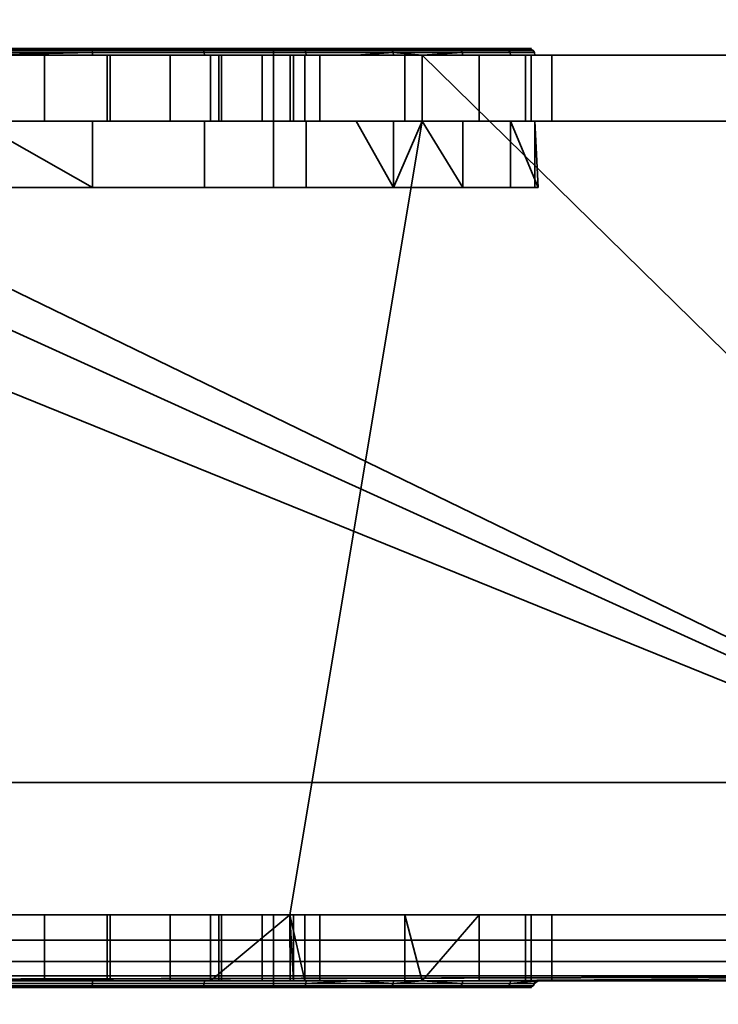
# Model space of a CAD drawing. Header units: millimetres. Extents: x -603 to 3703, y -120 to 193.
# Tile 359 of 656: x 1082 to 1092, y -38 to -23. Entities that reach past the tile are written whole.
import ezdxf

# ---------------------------------------------------------------- set-up
doc = ezdxf.new("R2010")
doc.units = ezdxf.units.MM
doc.layers.add('152', color=7, linetype='Continuous', true_color=0xffffff)

# ---------------------------------------------------------------- blocks, each defined once
blk = doc.blocks.new('UG_SURFACE_002')
at = {"layer": '152', "color": 252, "linetype": 'Continuous', "lineweight": 35}
for points in [[(2177.5, -35, 2213), (2177.5, 174.4, 2213), (822.5, 174.4, 2213), (822.5, -35, 2213)], [(972.5, -35, 2063), (972.5, 174.4, 2063), (2027.5, 174.4, 2063), (2027.5, -35, 2063)], [(2177.5, -35, 2213), (822.5, -35, 2213), (972.5, -35, 2063), (2027.5, -35, 2063)]]:
    blk.add_3dface(points, dxfattribs=at)
blk = doc.blocks.new('UG_SURFACE_085')
at = {"layer": '152', "color": 43, "linetype": 'Continuous', "lineweight": 35}
for points in [[(1016, -49, 2017), (1984, -49, 2017), (1984, 0, 2017), (1016, 0, 2017)], [(1016, -47), (1016, -2), (1984, -2), (1984, -47)]]:
    blk.add_3dface(points, dxfattribs=at)
blk = doc.blocks.new('UG_SURFACE_086')
at = {"layer": '152', "color": 252, "linetype": 'Continuous', "lineweight": 35}
for points in [[(1082.747, -23.9, 1095.784), (1079.254, -23.9, 1095.784), (1076.063, -23.9, 1097.204), (1076.5, -23.9, 1099.5)], [(1076.5, -23.9, 1099.5), (1085.5, -23.9, 1099.5), (1085.937, -23.9, 1097.204), (1082.747, -23.9, 1095.784)], [(1085.5, -23.9, 1108.5), (1076.5, -23.9, 1108.5), (1081, -23.9, 1112.4), (1084.417, -23.9, 1111.674)], [(1076.5, -26, 1099.5), (1085.5, -26, 1099.5), (1085.5, -23.9, 1099.5), (1076.5, -23.9, 1099.5)], [(1085.5, -26, 1108.5), (1076.5, -26, 1108.5), (1076.5, -23.9, 1108.5), (1085.5, -23.9, 1108.5)], [(1082.766, -23.962, 1095.693), (1079.234, -23.962, 1095.693), (1079.239, -23.929, 1095.714), (1082.761, -23.929, 1095.714)], [(1081, -24, 1095.5), (1079.234, -23.962, 1095.693), (1082.766, -23.962, 1095.693)], [(1082.761, -23.929, 1095.714), (1079.239, -23.929, 1095.714), (1079.246, -23.908, 1095.746), (1082.754, -23.908, 1095.746)], [(1082.754, -23.908, 1095.746), (1079.246, -23.908, 1095.746), (1079.254, -23.9, 1095.784), (1082.747, -23.9, 1095.784)], [(1081, -23.908, 1112.438), (1084.432, -23.908, 1111.709), (1084.417, -23.9, 1111.674), (1081, -23.9, 1112.4)], [(1081, -23.929, 1112.471), (1084.445, -23.929, 1111.738), (1084.432, -23.908, 1111.709), (1081, -23.908, 1112.438)], [(1081, -23.962, 1112.492), (1084.454, -23.962, 1111.758), (1084.445, -23.929, 1111.738), (1081, -23.929, 1112.471)], [(1082.766, -23.962, 1095.693), (1082.767, -24, 1095.686), (1081, -24, 1095.5)], [(1081, -24, 1112.5), (1084.457, -24, 1111.765), (1084.454, -23.962, 1111.758), (1081, -23.962, 1112.492)], [(1085.96, -23.908, 1097.173), (1082.754, -23.908, 1095.746), (1082.747, -23.9, 1095.784), (1085.937, -23.9, 1097.204)], [(1085.979, -23.929, 1097.147), (1082.761, -23.929, 1095.714), (1082.754, -23.908, 1095.746), (1085.96, -23.908, 1097.173)], [(1085.992, -23.962, 1097.129), (1082.766, -23.962, 1095.693), (1082.761, -23.929, 1095.714), (1085.979, -23.929, 1097.147)], [(1085.996, -24, 1097.123), (1082.767, -24, 1095.686), (1082.766, -23.962, 1095.693), (1085.992, -23.962, 1097.129)], [(1084.432, -23.908, 1111.709), (1087.271, -23.908, 1109.646), (1087.242, -23.9, 1109.621), (1084.417, -23.9, 1111.674)], [(1084.417, -23.9, 1111.674), (1087.242, -23.9, 1109.621), (1085.5, -23.9, 1108.5)], [(1084.445, -23.929, 1111.738), (1087.295, -23.929, 1109.668), (1087.271, -23.908, 1109.646), (1084.432, -23.908, 1111.709)], [(1084.454, -23.962, 1111.758), (1087.311, -23.962, 1109.683), (1087.295, -23.929, 1109.668), (1084.445, -23.929, 1111.738)], [(1087.311, -23.962, 1109.683), (1084.454, -23.962, 1111.758), (1084.457, -24, 1111.765), (1086.749, -24, 1110.1)], [(1085.5, -23.9, 1108.5), (1087.242, -23.9, 1109.621), (1088.989, -23.9, 1106.596), (1089.354, -23.9, 1103.122)], [(1088.275, -23.9, 1099.8), (1085.937, -23.9, 1097.204), (1085.5, -23.9, 1099.5)], [(1089.354, -23.9, 1103.122), (1088.275, -23.9, 1099.8), (1085.5, -23.9, 1099.5), (1085.5, -23.9, 1108.5)], [(1085.5, -26, 1099.5), (1085.5, -26, 1108.5), (1085.5, -23.9, 1108.5), (1085.5, -23.9, 1099.5)], [(1088.308, -23.908, 1099.781), (1085.96, -23.908, 1097.173), (1085.937, -23.9, 1097.204), (1088.275, -23.9, 1099.8)], [(1088.336, -23.929, 1099.765), (1085.979, -23.929, 1097.147), (1085.96, -23.908, 1097.173), (1088.308, -23.908, 1099.781)], [(1088.355, -23.962, 1099.754), (1085.992, -23.962, 1097.129), (1085.979, -23.929, 1097.147), (1088.336, -23.929, 1099.765)], [(1087.75, -24, 1099.071), (1085.996, -24, 1097.123), (1085.992, -23.962, 1097.129), (1088.355, -23.962, 1099.754)], [(1086.749, -24, 1110.1), (1087.317, -24, 1109.688), (1087.311, -23.962, 1109.683)], [(1087.271, -23.908, 1109.646), (1089.025, -23.908, 1106.608), (1088.989, -23.9, 1106.596), (1087.242, -23.9, 1109.621)], [(1087.295, -23.929, 1109.668), (1089.056, -23.929, 1106.618), (1089.025, -23.908, 1106.608), (1087.271, -23.908, 1109.646)], [(1087.311, -23.962, 1109.683), (1089.077, -23.962, 1106.624), (1089.056, -23.929, 1106.618), (1087.295, -23.929, 1109.668)], [(1087.311, -23.962, 1109.683), (1087.317, -24, 1109.688), (1087.75, -24, 1108.937)], [(1087.75, -24, 1108.937), (1089.084, -24, 1106.627), (1089.077, -23.962, 1106.624), (1087.311, -23.962, 1109.683)], [(1088.355, -23.962, 1099.754), (1088.361, -24, 1099.75), (1087.75, -24, 1099.071)], [(1089.392, -23.908, 1103.118), (1088.308, -23.908, 1099.781), (1088.275, -23.9, 1099.8), (1089.354, -23.9, 1103.122)], [(1089.424, -23.929, 1103.115), (1088.336, -23.929, 1099.765), (1088.308, -23.908, 1099.781), (1089.392, -23.908, 1103.118)], [(1089.446, -23.962, 1103.112), (1088.355, -23.962, 1099.754), (1088.336, -23.929, 1099.765), (1089.424, -23.929, 1103.115)], [(1089.453, -24, 1103.112), (1088.361, -24, 1099.75), (1088.355, -23.962, 1099.754), (1089.446, -23.962, 1103.112)], [(1089.025, -23.908, 1106.608), (1089.392, -23.908, 1103.118), (1089.354, -23.9, 1103.122), (1088.989, -23.9, 1106.596)], [(1089.056, -23.929, 1106.618), (1089.424, -23.929, 1103.115), (1089.392, -23.908, 1103.118), (1089.025, -23.908, 1106.608)], [(1089.077, -23.962, 1106.624), (1089.446, -23.962, 1103.112), (1089.424, -23.929, 1103.115), (1089.056, -23.929, 1106.618)], [(1089.084, -24, 1106.627), (1089.453, -24, 1103.112), (1089.446, -23.962, 1103.112), (1089.077, -23.962, 1106.624)], [(1068.975, -24, 1167.5), (1019, -24, 1167.5), (1019, -37, 1167.5), (1101, -37, 1167.5)], [(1101, -37, 1002.5), (1019, -37, 1002.5), (1019, -24, 1002.5), (1068.975, -24, 1002.5)], [(1101, -37, 1167.5), (1072.375, -24, 1167.5), (1068.975, -24, 1167.5)], [(1101, -37, 1002.5), (1068.975, -24, 1002.5), (1072.375, -24, 1002.5)], [(1101, -37, 1167.5), (1074.25, -24, 1167.5), (1072.375, -24, 1167.5)], [(1101, -37, 1002.5), (1072.375, -24, 1002.5), (1074.25, -24, 1002.5)], [(1101, -37, 1167.5), (1087.75, -24, 1167.5), (1074.25, -24, 1167.5)], [(1101, -37, 1002.5), (1074.25, -24, 1002.5), (1087.75, -24, 1002.5)], [(1081, -24, 1145), (1083.034, -24, 1145.432), (1087.75, -24, 1128.75), (1074.25, -24, 1128.75)], [(1074.25, -24, 1167.5), (1087.75, -24, 1167.5), (1082.04, -24, 1154.891), (1079.96, -24, 1154.891)], [(1081, -24, 1077), (1083.034, -24, 1077.432), (1087.75, -24, 1058.875), (1074.25, -24, 1058.875)], [(1074.25, -24, 1091.25), (1087.75, -24, 1091.25), (1082.04, -24, 1086.891), (1079.96, -24, 1086.891)], [(1074.25, -24, 1128.75), (1087.75, -24, 1128.75), (1081, -24, 1112.5), (1077.543, -24, 1111.765)], [(1081, -24, 1095.5), (1082.767, -24, 1095.686), (1087.75, -24, 1091.25), (1074.25, -24, 1091.25)], [(1084.548, -24, 1039.998), (1081, -24, 1040.75), (1074.25, -24, 1058.875), (1087.75, -24, 1058.875)], [(1079.01, -24, 1007.746), (1081, -24, 1007.35), (1087.75, -24, 1002.5), (1074.25, -24, 1002.5)], [(1082.04, -24, 1154.891), (1082.04, -25, 1154.891), (1079.96, -25, 1154.891), (1079.96, -24, 1154.891)], [(1082.04, -24, 1086.891), (1082.04, -25, 1086.891), (1079.96, -25, 1086.891), (1079.96, -24, 1086.891)], [(1084.457, -24, 1111.765), (1081, -24, 1112.5), (1087.75, -24, 1128.75)], [(1087.75, -24, 1002.5), (1081, -24, 1007.35), (1082.99, -24, 1007.746)], [(1084.548, -24, 1039.998), (1084.548, -25, 1039.998), (1081, -25, 1040.75), (1081, -24, 1040.75)], [(1081, -24, 1007.35), (1081, -25, 1007.35), (1082.99, -25, 1007.746), (1082.99, -24, 1007.746)], [(1081, -24, 1145), (1081, -25, 1145), (1083.034, -25, 1145.432), (1083.034, -24, 1145.432)], [(1081, -24, 1077), (1081, -25, 1077), (1083.034, -25, 1077.432), (1083.034, -24, 1077.432)], [(1083.939, -24, 1086.045), (1082.04, -24, 1086.891), (1087.75, -24, 1091.25)], [(1083.939, -24, 1154.045), (1082.04, -24, 1154.891), (1087.75, -24, 1167.5)], [(1083.939, -24, 1154.045), (1083.939, -25, 1154.045), (1082.04, -25, 1154.891), (1082.04, -24, 1154.891)], [(1083.939, -24, 1086.045), (1083.939, -25, 1086.045), (1082.04, -25, 1086.891), (1082.04, -24, 1086.891)], [(1082.767, -24, 1095.686), (1085.996, -24, 1097.123), (1087.75, -24, 1091.25)], [(1082.99, -24, 1007.746), (1084.677, -24, 1008.873), (1087.75, -24, 1002.5)], [(1082.99, -24, 1007.746), (1082.99, -25, 1007.746), (1084.677, -25, 1008.873), (1084.677, -24, 1008.873)], [(1083.034, -24, 1145.432), (1084.716, -24, 1146.654), (1087.75, -24, 1128.75)], [(1083.034, -24, 1077.432), (1084.716, -24, 1078.654), (1087.75, -24, 1058.875)], [(1083.034, -24, 1145.432), (1083.034, -25, 1145.432), (1084.716, -25, 1146.654), (1084.716, -24, 1146.654)], [(1083.034, -24, 1077.432), (1083.034, -25, 1077.432), (1084.716, -25, 1078.654), (1084.716, -24, 1078.654)], [(1087.75, -24, 1167.5), (1085.33, -24, 1152.5), (1083.939, -24, 1154.045)], [(1087.75, -24, 1091.25), (1085.33, -24, 1084.5), (1083.939, -24, 1086.045)], [(1085.33, -24, 1152.5), (1085.33, -25, 1152.5), (1083.939, -25, 1154.045), (1083.939, -24, 1154.045)], [(1085.33, -24, 1084.5), (1085.33, -25, 1084.5), (1083.939, -25, 1086.045), (1083.939, -24, 1086.045)], [(1087.75, -24, 1128.75), (1087.75, -24, 1110.1), (1086.749, -24, 1110.1), (1084.457, -24, 1111.765)], [(1087.487, -24, 1037.872), (1084.548, -24, 1039.998), (1087.75, -24, 1058.875)], [(1087.487, -24, 1037.872), (1087.487, -25, 1037.872), (1084.548, -25, 1039.998), (1084.548, -24, 1039.998)], [(1087.75, -24, 1002.5), (1084.677, -24, 1008.873), (1085.804, -24, 1010.56)], [(1084.677, -24, 1008.873), (1084.677, -25, 1008.873), (1085.804, -25, 1010.56), (1085.804, -24, 1010.56)], [(1087.75, -24, 1128.75), (1084.716, -24, 1146.654), (1085.755, -24, 1148.455)], [(1087.75, -24, 1058.875), (1084.716, -24, 1078.654), (1085.755, -24, 1080.455)], [(1084.716, -24, 1146.654), (1084.716, -25, 1146.654), (1085.755, -25, 1148.455), (1085.755, -24, 1148.455)], [(1084.716, -24, 1078.654), (1084.716, -25, 1078.654), (1085.755, -25, 1080.455), (1085.755, -24, 1080.455)], [(1087.75, -24, 1167.5), (1085.973, -24, 1150.523), (1085.33, -24, 1152.5)], [(1087.75, -24, 1091.25), (1085.973, -24, 1082.523), (1085.33, -24, 1084.5)], [(1085.973, -24, 1150.523), (1085.973, -25, 1150.523), (1085.33, -25, 1152.5), (1085.33, -24, 1152.5)], [(1085.973, -24, 1082.523), (1085.973, -25, 1082.523), (1085.33, -25, 1084.5), (1085.33, -24, 1084.5)], [(1087.75, -24, 1128.75), (1085.755, -24, 1148.455), (1085.973, -24, 1150.523)], [(1085.755, -24, 1080.455), (1085.973, -24, 1082.523), (1087.75, -24, 1091.25), (1087.75, -24, 1058.875)], [(1085.755, -24, 1148.455), (1085.755, -25, 1148.455), (1085.973, -25, 1150.523), (1085.973, -24, 1150.523)], [(1085.755, -24, 1080.455), (1085.755, -25, 1080.455), (1085.973, -25, 1082.523), (1085.973, -24, 1082.523)], [(1087.75, -24, 1013.575), (1087.75, -24, 1002.5), (1085.804, -24, 1010.56), (1086.2, -24, 1012.55)], [(1085.804, -24, 1010.56), (1085.804, -25, 1010.56), (1086.2, -25, 1012.55), (1086.2, -24, 1012.55)], [(1085.973, -24, 1150.523), (1087.75, -24, 1167.5), (1087.75, -24, 1128.75)], [(1085.996, -24, 1097.123), (1087.75, -24, 1099.071), (1087.75, -24, 1091.25)], [(1086.2, -24, 1012.55), (1086.2, -24, 1013.575), (1087.75, -24, 1013.575)], [(1087.75, -24, 1026.71), (1087.75, -24, 1013.575), (1086.2, -24, 1013.575), (1086.2, -24, 1024.963)], [(1086.2, -24, 1013.575), (1086.2, -24, 1012.55), (1086.2, -25, 1012.55), (1086.2, -25, 1013.575)], [(1086.2, -25, 1013.575), (1086.2, -25, 1024.963), (1086.2, -24, 1024.963), (1086.2, -24, 1013.575)], [(1087.75, -24, 1026.71), (1086.2, -24, 1024.963), (1086.2, -25, 1024.963), (1087.75, -25, 1026.71)], [(1087.317, -24, 1109.688), (1086.749, -24, 1110.1), (1087.75, -24, 1110.1)], [(1087.75, -24, 1110.1), (1087.75, -24, 1108.937), (1087.317, -24, 1109.688)], [(1087.75, -24, 1058.875), (1087.75, -24, 1037.42), (1087.487, -24, 1037.872)], [(1087.75, -25, 1037.42), (1087.487, -25, 1037.872), (1087.487, -24, 1037.872), (1087.75, -24, 1037.42)], [(1101, -37, 1167.5), (1093.025, -24, 1167.5), (1087.75, -24, 1167.5)], [(1101, -37, 1002.5), (1087.75, -24, 1002.5), (1093.025, -24, 1002.5)], [(1093.025, -24, 1091.25), (1087.75, -24, 1091.25), (1087.75, -24, 1099.071), (1088.361, -24, 1099.75)], [(1093.025, -24, 1013.575), (1087.75, -24, 1013.575), (1087.75, -24, 1026.71), (1088.607, -24, 1027.676)], [(1093.025, -24, 1033.975), (1089.311, -24, 1034.737), (1087.75, -24, 1037.42)], [(1087.75, -24, 1037.42), (1087.75, -24, 1058.875), (1093.025, -24, 1058.875), (1093.025, -24, 1033.975)], [(1089.084, -24, 1106.627), (1087.75, -24, 1108.937), (1087.75, -24, 1110.1), (1093.025, -24, 1110.1)], [(1087.75, -24, 1002.5), (1087.75, -24, 1013.575), (1093.025, -24, 1013.575), (1093.025, -24, 1002.5)], [(1087.75, -24, 1058.875), (1087.75, -24, 1091.25), (1093.025, -24, 1091.25), (1093.025, -24, 1058.875)], [(1087.75, -24, 1110.1), (1087.75, -24, 1128.75), (1093.025, -24, 1128.75), (1093.025, -24, 1110.1)], [(1087.75, -24, 1128.75), (1087.75, -24, 1167.5), (1093.025, -24, 1167.5), (1093.025, -24, 1128.75)], [(1087.75, -24, 1037.42), (1089.311, -24, 1034.737), (1089.311, -25, 1034.737), (1087.75, -25, 1037.42)], [(1087.75, -25, 1026.71), (1088.607, -25, 1027.676), (1088.607, -24, 1027.676), (1087.75, -24, 1026.71)], [(1093.025, -24, 1091.25), (1088.361, -24, 1099.75), (1089.453, -24, 1103.112)], [(1093.025, -24, 1033.975), (1093.025, -24, 1013.575), (1088.607, -24, 1027.676), (1089.707, -24, 1031.132)], [(1088.607, -24, 1027.676), (1088.607, -25, 1027.676), (1089.707, -25, 1031.132), (1089.707, -24, 1031.132)], [(1089.453, -24, 1103.112), (1089.084, -24, 1106.627), (1093.025, -24, 1110.1), (1093.025, -24, 1091.25)], [(1093.025, -24, 1033.975), (1089.395, -24, 1033.975), (1089.311, -24, 1034.737)], [(1089.395, -25, 1033.975), (1089.311, -25, 1034.737), (1089.311, -24, 1034.737), (1089.395, -24, 1033.975)], [(1089.707, -24, 1031.132), (1089.395, -24, 1033.975), (1093.025, -24, 1033.975)], [(1089.395, -24, 1033.975), (1089.707, -24, 1031.132), (1089.707, -25, 1031.132), (1089.395, -25, 1033.975)], [(1076.25, -37, 1003.5), (1085.75, -37, 1003.5), (1087.75, -25, 1003.5), (1074.25, -25, 1003.5)], [(1074.25, -25, 1166.5), (1087.75, -25, 1166.5), (1085.75, -37, 1166.5), (1076.25, -37, 1166.5)], [(1087.75, -25, 1166.5), (1074.25, -25, 1166.5), (1079.96, -25, 1154.891), (1082.04, -25, 1154.891)], [(1087.75, -25, 1091.25), (1074.25, -25, 1091.25), (1079.96, -25, 1086.891), (1082.04, -25, 1086.891)], [(1087.75, -25, 1128.75), (1074.25, -25, 1128.75), (1081, -25, 1112.5), (1084.457, -25, 1111.765)], [(1081, -25, 1095.5), (1079.233, -25, 1095.686), (1074.25, -25, 1091.25), (1087.75, -25, 1091.25)], [(1082.99, -25, 1007.746), (1081, -25, 1007.35), (1074.25, -25, 1003.5), (1087.75, -25, 1003.5)], [(1077.452, -25, 1039.998), (1081, -25, 1040.75), (1087.75, -25, 1058.875), (1074.25, -25, 1058.875)], [(1083.034, -25, 1077.432), (1081, -25, 1077), (1074.25, -25, 1058.875), (1087.75, -25, 1058.875)], [(1083.034, -25, 1145.432), (1081, -25, 1145), (1074.25, -25, 1128.75), (1087.75, -25, 1128.75)], [(1082.767, -26, 1095.686), (1079.233, -26, 1095.686), (1081, -25, 1095.5)], [(1087.75, -25, 1091.25), (1082.767, -25, 1095.686), (1081, -25, 1095.5)], [(1087.75, -25, 1058.875), (1081, -25, 1040.75), (1084.548, -25, 1039.998)], [(1084.457, -26, 1111.765), (1084.457, -25, 1111.765), (1081, -25, 1112.5), (1081, -26, 1112.5)], [(1081, -25, 1095.5), (1082.767, -25, 1095.686), (1082.767, -26, 1095.686)], [(1087.75, -25, 1166.5), (1082.04, -25, 1154.891), (1083.939, -25, 1154.045)], [(1087.75, -25, 1091.25), (1082.04, -25, 1086.891), (1083.939, -25, 1086.045)], [(1087.75, -25, 1091.25), (1085.996, -25, 1097.123), (1082.767, -25, 1095.686)], [(1082.767, -26, 1095.686), (1082.767, -25, 1095.686), (1085.996, -25, 1097.123), (1085.996, -26, 1097.123)], [(1087.75, -25, 1003.5), (1084.677, -25, 1008.873), (1082.99, -25, 1007.746)], [(1087.75, -25, 1128.75), (1084.716, -25, 1146.654), (1083.034, -25, 1145.432)], [(1087.75, -25, 1058.875), (1084.716, -25, 1078.654), (1083.034, -25, 1077.432)], [(1083.939, -25, 1154.045), (1085.33, -25, 1152.5), (1087.75, -25, 1166.5)], [(1083.939, -25, 1086.045), (1085.33, -25, 1084.5), (1087.75, -25, 1091.25)], [(1084.457, -25, 1111.765), (1086.749, -25, 1110.1), (1087.75, -25, 1110.1), (1087.75, -25, 1128.75)], [(1086.749, -25, 1110.1), (1084.457, -25, 1111.765), (1084.457, -26, 1111.765), (1087.317, -26, 1109.688)], [(1087.75, -25, 1058.875), (1084.548, -25, 1039.998), (1087.487, -25, 1037.872)], [(1085.804, -25, 1010.56), (1084.677, -25, 1008.873), (1087.75, -25, 1003.5)], [(1085.755, -25, 1148.455), (1084.716, -25, 1146.654), (1087.75, -25, 1128.75)], [(1085.755, -25, 1080.455), (1084.716, -25, 1078.654), (1087.75, -25, 1058.875)], [(1085.33, -25, 1152.5), (1085.973, -25, 1150.523), (1087.75, -25, 1166.5)], [(1085.33, -25, 1084.5), (1085.973, -25, 1082.523), (1087.75, -25, 1091.25)], [(1085.75, -37, 1003.5), (1093.025, -37, 1003.5), (1093.025, -25, 1003.5), (1087.75, -25, 1003.5)], [(1087.75, -25, 1166.5), (1093.025, -25, 1166.5), (1093.025, -37, 1166.5), (1085.75, -37, 1166.5)], [(1087.75, -25, 1128.75), (1087.75, -25, 1166.5), (1085.973, -25, 1150.523), (1085.755, -25, 1148.455)], [(1087.75, -25, 1058.875), (1087.75, -25, 1091.25), (1085.973, -25, 1082.523), (1085.755, -25, 1080.455)], [(1086.2, -25, 1012.55), (1085.804, -25, 1010.56), (1087.75, -25, 1003.5), (1087.75, -25, 1013.575)], [(1087.75, -25, 1091.25), (1087.75, -25, 1099.071), (1085.996, -25, 1097.123)], [(1088.361, -26, 1099.75), (1085.996, -26, 1097.123), (1085.996, -25, 1097.123), (1087.75, -25, 1099.071)], [(1087.75, -25, 1013.575), (1086.2, -25, 1013.575), (1086.2, -25, 1012.55)], [(1086.2, -25, 1024.963), (1086.2, -25, 1013.575), (1087.75, -25, 1013.575), (1087.75, -25, 1026.71)], [(1087.75, -25, 1110.1), (1086.749, -25, 1110.1), (1087.317, -25, 1109.688)], [(1087.317, -26, 1109.688), (1087.317, -25, 1109.688), (1086.749, -25, 1110.1)], [(1087.317, -25, 1109.688), (1087.75, -25, 1108.937), (1087.75, -25, 1110.1)], [(1087.317, -26, 1109.688), (1089.084, -26, 1106.627), (1089.084, -25, 1106.627), (1087.75, -25, 1108.937)], [(1087.75, -25, 1108.937), (1087.317, -25, 1109.688), (1087.317, -26, 1109.688)], [(1087.487, -25, 1037.872), (1087.75, -25, 1037.42), (1087.75, -25, 1058.875)], [(1093.025, -25, 1110.1), (1087.75, -25, 1110.1), (1087.75, -25, 1108.937), (1089.084, -25, 1106.627)], [(1093.025, -25, 1033.975), (1093.025, -25, 1058.875), (1087.75, -25, 1058.875), (1087.75, -25, 1037.42)], [(1087.75, -25, 1037.42), (1089.311, -25, 1034.737), (1093.025, -25, 1033.975)], [(1088.607, -25, 1027.676), (1087.75, -25, 1026.71), (1087.75, -25, 1013.575), (1093.025, -25, 1013.575)], [(1088.361, -25, 1099.75), (1087.75, -25, 1099.071), (1087.75, -25, 1091.25), (1093.025, -25, 1091.25)], [(1093.025, -25, 1003.5), (1093.025, -25, 1013.575), (1087.75, -25, 1013.575), (1087.75, -25, 1003.5)], [(1093.025, -25, 1058.875), (1093.025, -25, 1091.25), (1087.75, -25, 1091.25), (1087.75, -25, 1058.875)], [(1093.025, -25, 1110.1), (1093.025, -25, 1128.75), (1087.75, -25, 1128.75), (1087.75, -25, 1110.1)], [(1093.025, -25, 1128.75), (1093.025, -25, 1166.5), (1087.75, -25, 1166.5), (1087.75, -25, 1128.75)], [(1087.75, -25, 1099.071), (1088.361, -25, 1099.75), (1088.361, -26, 1099.75)], [(1089.453, -25, 1103.112), (1088.361, -25, 1099.75), (1093.025, -25, 1091.25)], [(1088.361, -26, 1099.75), (1088.361, -25, 1099.75), (1089.453, -25, 1103.112), (1089.453, -26, 1103.112)], [(1089.707, -25, 1031.132), (1088.607, -25, 1027.676), (1093.025, -25, 1013.575), (1093.025, -25, 1033.975)], [(1093.025, -25, 1091.25), (1093.025, -25, 1110.1), (1089.084, -25, 1106.627), (1089.453, -25, 1103.112)], [(1089.084, -25, 1106.627), (1089.084, -26, 1106.627), (1089.5, -26, 1104)], [(1089.5, -26, 1104), (1089.453, -25, 1103.112), (1089.084, -25, 1106.627)], [(1089.311, -25, 1034.737), (1089.395, -25, 1033.975), (1093.025, -25, 1033.975)], [(1093.025, -25, 1033.975), (1089.395, -25, 1033.975), (1089.707, -25, 1031.132)], [(1089.5, -26, 1104), (1089.453, -26, 1103.112), (1089.453, -25, 1103.112)], [(1085.5, -26, 1099.5), (1076.5, -26, 1099.5), (1076.004, -26, 1097.123), (1079.233, -26, 1095.686)], [(1076.5, -26, 1108.5), (1085.5, -26, 1108.5), (1084.457, -26, 1111.765), (1081, -26, 1112.5)], [(1079.233, -26, 1095.686), (1082.767, -26, 1095.686), (1085.996, -26, 1097.123), (1085.5, -26, 1099.5)], [(1085.5, -26, 1108.5), (1087.317, -26, 1109.688), (1084.457, -26, 1111.765)], [(1085.5, -26, 1099.5), (1089.5, -26, 1104), (1089.084, -26, 1106.627)], [(1085.5, -26, 1099.5), (1088.361, -26, 1099.75), (1089.453, -26, 1103.112), (1089.5, -26, 1104)], [(1089.084, -26, 1106.627), (1087.317, -26, 1109.688), (1085.5, -26, 1108.5), (1085.5, -26, 1099.5)], [(1085.5, -26, 1099.5), (1085.996, -26, 1097.123), (1088.361, -26, 1099.75)], [(1101, -37, 1167.5), (1019, -37, 1167.5), (1019, -37.383, 1167.424), (1100.968, -37.383, 1167.424)], [(1100.968, -37.383, 1002.576), (1019, -37.383, 1002.576), (1019, -37, 1002.5), (1101, -37, 1002.5)], [(1081, -37, 1087), (1079.96, -37, 1086.891), (1076.25, -37, 1093.25), (1085.75, -37, 1093.25)], [(1081, -37, 1145), (1083.034, -37, 1145.432), (1085.75, -37, 1126.75), (1076.25, -37, 1126.75)], [(1081, -37, 1155), (1079.96, -37, 1154.891), (1076.25, -37, 1166.5), (1085.75, -37, 1166.5)], [(1079.01, -37, 1007.746), (1081, -37, 1007.35), (1085.75, -37, 1003.5), (1076.25, -37, 1003.5)], [(1076.25, -37, 1126.75), (1085.75, -37, 1126.75), (1085.5, -37, 1108.5), (1076.5, -37, 1108.5)], [(1076.5, -37, 1099.5), (1085.5, -37, 1099.5), (1085.75, -37, 1093.25), (1076.25, -37, 1093.25)], [(1085.5, -37, 1099.5), (1076.5, -37, 1099.5), (1076.5, -38.1, 1099.5), (1085.5, -38.1, 1099.5)], [(1076.5, -37, 1108.5), (1085.5, -37, 1108.5), (1085.5, -38.1, 1108.5), (1076.5, -38.1, 1108.5)], [(1081, -37, 1007.35), (1081, -38, 1007.35), (1082.99, -38, 1007.746), (1082.99, -37, 1007.746)], [(1084.548, -37, 1039.998), (1084.548, -38, 1039.998), (1081, -38, 1040.75), (1081, -37, 1040.75)], [(1081, -37, 1155), (1082.04, -37, 1154.891), (1082.04, -38, 1154.891), (1081, -38, 1155)], [(1081, -37, 1145), (1081, -38, 1145), (1083.034, -38, 1145.432), (1083.034, -37, 1145.432)], [(1081, -37, 1087), (1082.04, -37, 1086.891), (1082.04, -38, 1086.891), (1081, -38, 1087)], [(1081, -37, 1077), (1081, -38, 1077), (1083.034, -38, 1077.432), (1083.034, -37, 1077.432)], [(1085.75, -37, 1093.25), (1082.04, -37, 1086.891), (1081, -37, 1087)], [(1085.75, -37, 1166.5), (1082.04, -37, 1154.891), (1081, -37, 1155)], [(1084.548, -37, 1039.998), (1081, -37, 1040.75), (1081, -37, 1077), (1083.034, -37, 1077.432)], [(1085.75, -37, 1003.5), (1081, -37, 1007.35), (1082.99, -37, 1007.746)], [(1083.939, -37, 1154.045), (1083.939, -38, 1154.045), (1082.04, -38, 1154.891), (1082.04, -37, 1154.891)], [(1083.939, -37, 1086.045), (1083.939, -38, 1086.045), (1082.04, -38, 1086.891), (1082.04, -37, 1086.891)], [(1085.75, -37, 1093.25), (1083.939, -37, 1086.045), (1082.04, -37, 1086.891)], [(1085.75, -37, 1166.5), (1083.939, -37, 1154.045), (1082.04, -37, 1154.891)], [(1082.99, -37, 1007.746), (1082.99, -38, 1007.746), (1084.677, -38, 1008.873), (1084.677, -37, 1008.873)], [(1082.99, -37, 1007.746), (1084.677, -37, 1008.873), (1085.75, -37, 1003.5)], [(1083.034, -37, 1145.432), (1083.034, -38, 1145.432), (1084.716, -38, 1146.654), (1084.716, -37, 1146.654)], [(1083.034, -37, 1077.432), (1083.034, -38, 1077.432), (1084.716, -38, 1078.654), (1084.716, -37, 1078.654)], [(1085.75, -37, 1126.75), (1083.034, -37, 1145.432), (1084.716, -37, 1146.654)], [(1083.034, -37, 1077.432), (1085.75, -37, 1039.129), (1084.548, -37, 1039.998)], [(1085.75, -37, 1039.129), (1083.034, -37, 1077.432), (1084.716, -37, 1078.654)], [(1085.33, -37, 1152.5), (1085.33, -38, 1152.5), (1083.939, -38, 1154.045), (1083.939, -37, 1154.045)], [(1085.33, -37, 1084.5), (1085.33, -38, 1084.5), (1083.939, -38, 1086.045), (1083.939, -37, 1086.045)], [(1085.33, -37, 1084.5), (1083.939, -37, 1086.045), (1085.75, -37, 1093.25)], [(1085.33, -37, 1152.5), (1083.939, -37, 1154.045), (1085.75, -37, 1166.5)], [(1084.548, -38, 1039.998), (1084.548, -37, 1039.998), (1085.75, -37, 1039.129)], [(1085.75, -37, 1039.129), (1087.487, -37, 1037.872), (1087.487, -38, 1037.872), (1084.548, -38, 1039.998)], [(1085.75, -37, 1010.479), (1084.677, -37, 1008.873), (1084.677, -38, 1008.873), (1085.804, -38, 1010.56)], [(1084.677, -37, 1008.873), (1085.75, -37, 1010.479), (1085.75, -37, 1003.5)], [(1085.75, -37, 1148.446), (1084.716, -37, 1146.654), (1084.716, -38, 1146.654), (1085.755, -38, 1148.455)], [(1085.75, -37, 1080.446), (1084.716, -37, 1078.654), (1084.716, -38, 1078.654), (1085.755, -38, 1080.455)], [(1084.716, -37, 1078.654), (1085.75, -37, 1080.446), (1085.75, -37, 1039.129)], [(1084.716, -37, 1146.654), (1085.75, -37, 1148.446), (1085.75, -37, 1126.75)], [(1085.973, -38, 1150.523), (1085.33, -38, 1152.5), (1085.33, -37, 1152.5), (1085.75, -37, 1151.208)], [(1085.973, -38, 1082.523), (1085.33, -38, 1084.5), (1085.33, -37, 1084.5), (1085.75, -37, 1083.208)], [(1085.75, -37, 1093.25), (1085.75, -37, 1083.208), (1085.33, -37, 1084.5)], [(1085.75, -37, 1166.5), (1085.75, -37, 1151.208), (1085.33, -37, 1152.5)], [(1085.5, -38.1, 1099.5), (1085.5, -38.1, 1108.5), (1085.5, -37, 1108.1), (1085.5, -37, 1099.9)], [(1085.5, -38.1, 1108.5), (1085.5, -37, 1108.5), (1085.5, -37, 1108.1)], [(1085.5, -37, 1099.9), (1085.5, -37, 1099.5), (1085.5, -38.1, 1099.5)], [(1085.75, -37, 1126.75), (1085.75, -37, 1108.1), (1085.5, -37, 1108.1), (1085.5, -37, 1108.5)], [(1085.5, -37, 1099.5), (1085.5, -37, 1099.9), (1085.75, -37, 1099.9), (1085.75, -37, 1093.25)], [(1085.5, -37, 1108.1), (1085.75, -37, 1108.1), (1085.75, -37, 1099.9), (1085.5, -37, 1099.9)], [(1085.804, -38, 1010.56), (1085.804, -37, 1010.56), (1085.75, -37, 1010.479)], [(1085.755, -38, 1148.455), (1085.755, -37, 1148.455), (1085.75, -37, 1148.446)], [(1085.75, -37, 1151.208), (1085.973, -37, 1150.523), (1085.973, -38, 1150.523)], [(1085.755, -38, 1080.455), (1085.755, -37, 1080.455), (1085.75, -37, 1080.446)], [(1085.75, -37, 1083.208), (1085.973, -37, 1082.523), (1085.973, -38, 1082.523)], [(1093.025, -37, 1126.75), (1085.75, -37, 1126.75), (1085.75, -37, 1148.446), (1085.755, -37, 1148.455)], [(1087.487, -37, 1037.872), (1085.75, -37, 1039.129), (1085.75, -37, 1080.446), (1085.755, -37, 1080.455)], [(1093.025, -37, 1003.5), (1085.75, -37, 1003.5), (1085.75, -37, 1010.479), (1085.804, -37, 1010.56)], [(1085.973, -37, 1082.523), (1085.75, -37, 1083.208), (1085.75, -37, 1093.25), (1093.025, -37, 1093.25)], [(1085.973, -37, 1150.523), (1085.75, -37, 1151.208), (1085.75, -37, 1166.5), (1093.025, -37, 1166.5)], [(1093.025, -37, 1126.75), (1093.025, -37, 1108.1), (1085.75, -37, 1108.1), (1085.75, -37, 1126.75)], [(1093.025, -37, 1108.1), (1093.025, -37, 1099.9), (1085.75, -37, 1099.9), (1085.75, -37, 1108.1)], [(1093.025, -37, 1099.9), (1093.025, -37, 1093.25), (1085.75, -37, 1093.25), (1085.75, -37, 1099.9)], [(1085.755, -37, 1148.455), (1085.755, -38, 1148.455), (1085.973, -38, 1150.523), (1085.973, -37, 1150.523)], [(1085.755, -37, 1080.455), (1085.755, -38, 1080.455), (1085.973, -38, 1082.523), (1085.973, -37, 1082.523)], [(1085.755, -37, 1148.455), (1085.973, -37, 1150.523), (1093.025, -37, 1166.5), (1093.025, -37, 1126.75)], [(1089.311, -37, 1034.737), (1087.487, -37, 1037.872), (1085.755, -37, 1080.455), (1093.025, -37, 1033.975)], [(1085.755, -37, 1080.455), (1085.973, -37, 1082.523), (1093.025, -37, 1093.25), (1093.025, -37, 1033.975)], [(1085.804, -37, 1010.56), (1085.804, -38, 1010.56), (1086.2, -38, 1012.55), (1086.2, -37, 1012.55)], [(1093.025, -37, 1013.575), (1093.025, -37, 1003.5), (1085.804, -37, 1010.56), (1086.2, -37, 1012.55)], [(1088.607, -37, 1027.676), (1086.2, -37, 1024.963), (1086.2, -38, 1024.963), (1087.75, -38, 1026.71)], [(1086.2, -38, 1013.575), (1086.2, -38, 1024.963), (1086.2, -37, 1024.963), (1086.2, -37, 1013.575)], [(1086.2, -37, 1013.575), (1086.2, -37, 1012.55), (1086.2, -38, 1012.55), (1086.2, -38, 1013.575)], [(1093.025, -37, 1013.575), (1086.2, -37, 1013.575), (1086.2, -37, 1024.963), (1088.607, -37, 1027.676)], [(1086.2, -37, 1012.55), (1086.2, -37, 1013.575), (1093.025, -37, 1013.575)], [(1087.487, -37, 1037.872), (1089.311, -37, 1034.737), (1089.311, -38, 1034.737), (1087.75, -38, 1037.42)], [(1087.75, -38, 1037.42), (1087.487, -38, 1037.872), (1087.487, -37, 1037.872)], [(1087.75, -38, 1026.71), (1088.607, -38, 1027.676), (1088.607, -37, 1027.676)], [(1088.607, -37, 1027.676), (1088.607, -38, 1027.676), (1089.707, -38, 1031.132), (1089.707, -37, 1031.132)], [(1088.607, -37, 1027.676), (1089.707, -37, 1031.132), (1093.025, -37, 1033.975), (1093.025, -37, 1013.575)], [(1089.395, -38, 1033.975), (1089.311, -38, 1034.737), (1089.311, -37, 1034.737), (1089.395, -37, 1033.975)], [(1093.025, -37, 1033.975), (1089.395, -37, 1033.975), (1089.311, -37, 1034.737)], [(1089.395, -37, 1033.975), (1089.707, -37, 1031.132), (1089.707, -38, 1031.132), (1089.395, -38, 1033.975)], [(1089.707, -37, 1031.132), (1089.395, -37, 1033.975), (1093.025, -37, 1033.975)], [(1100.968, -37.383, 1167.424), (1019, -37.383, 1167.424), (1019, -37.707, 1167.207), (1100.879, -37.707, 1167.207)], [(1100.879, -37.707, 1002.793), (1019, -37.707, 1002.793), (1019, -37.383, 1002.576), (1100.968, -37.383, 1002.576)], [(1100.879, -37.707, 1167.207), (1019, -37.707, 1167.207), (1019, -37.924, 1166.883), (1100.744, -37.924, 1166.883)], [(1100.744, -37.924, 1003.117), (1019, -37.924, 1003.117), (1019, -37.707, 1002.793), (1100.879, -37.707, 1002.793)], [(1100.744, -37.924, 1166.883), (1019, -37.924, 1166.883), (1019, -38, 1166.5), (1068.975, -38, 1166.5)], [(1019, -37.924, 1003.117), (1100.744, -37.924, 1003.117), (1074.25, -38, 1003.5), (1072.375, -38, 1003.5)], [(1100.744, -37.924, 1166.883), (1068.975, -38, 1166.5), (1072.375, -38, 1166.5)], [(1100.744, -37.924, 1166.883), (1072.375, -38, 1166.5), (1074.25, -38, 1166.5)], [(1074.25, -38, 1166.5), (1087.75, -38, 1166.5), (1100.744, -37.924, 1166.883)], [(1100.744, -37.924, 1003.117), (1087.75, -38, 1003.5), (1074.25, -38, 1003.5)], [(1100.744, -37.924, 1166.883), (1087.75, -38, 1166.5), (1093.025, -38, 1166.5)], [(1093.025, -38, 1003.5), (1087.75, -38, 1003.5), (1100.744, -37.924, 1003.117)], [(1081, -38, 1155), (1082.04, -38, 1154.891), (1087.75, -38, 1166.5), (1074.25, -38, 1166.5)], [(1074.25, -38, 1091.25), (1087.75, -38, 1091.25), (1082.767, -38, 1095.686), (1079.233, -38, 1095.686)], [(1087.75, -38, 1128.75), (1074.25, -38, 1128.75), (1081, -38, 1112.5), (1084.457, -38, 1111.765)], [(1087.75, -38, 1091.25), (1074.25, -38, 1091.25), (1079.96, -38, 1086.891), (1081, -38, 1087)], [(1082.99, -38, 1007.746), (1081, -38, 1007.35), (1074.25, -38, 1003.5), (1087.75, -38, 1003.5)], [(1083.034, -38, 1145.432), (1081, -38, 1145), (1074.25, -38, 1128.75), (1087.75, -38, 1128.75)], [(1085.5, -38.1, 1099.5), (1076.5, -38.1, 1099.5), (1076.063, -38.1, 1097.204), (1079.254, -38.1, 1095.784)], [(1076.5, -38.1, 1108.5), (1085.5, -38.1, 1108.5), (1081, -38.1, 1112.4), (1077.583, -38.1, 1111.674)], [(1082.766, -38.038, 1095.693), (1079.234, -38.038, 1095.693), (1079.233, -38, 1095.686), (1082.767, -38, 1095.686)], [(1082.761, -38.071, 1095.714), (1079.239, -38.071, 1095.714), (1079.234, -38.038, 1095.693), (1082.766, -38.038, 1095.693)], [(1082.754, -38.092, 1095.746), (1079.246, -38.092, 1095.746), (1079.239, -38.071, 1095.714), (1082.761, -38.071, 1095.714)], [(1082.747, -38.1, 1095.784), (1079.254, -38.1, 1095.784), (1079.246, -38.092, 1095.746), (1082.754, -38.092, 1095.746)], [(1079.254, -38.1, 1095.784), (1082.747, -38.1, 1095.784), (1085.937, -38.1, 1097.204), (1085.5, -38.1, 1099.5)], [(1081, -38, 1087), (1082.04, -38, 1086.891), (1087.75, -38, 1091.25)], [(1083.034, -38, 1077.432), (1081, -38, 1077), (1081, -38, 1040.75), (1084.548, -38, 1039.998)], [(1081, -38.038, 1112.492), (1084.454, -38.038, 1111.758), (1084.457, -38, 1111.765), (1081, -38, 1112.5)], [(1081, -38.071, 1112.471), (1084.445, -38.071, 1111.738), (1084.454, -38.038, 1111.758), (1081, -38.038, 1112.492)], [(1081, -38.092, 1112.438), (1084.432, -38.092, 1111.709), (1084.445, -38.071, 1111.738), (1081, -38.071, 1112.471)], [(1081, -38.1, 1112.4), (1084.417, -38.1, 1111.674), (1084.432, -38.092, 1111.709), (1081, -38.092, 1112.438)], [(1085.5, -38.1, 1108.5), (1087.242, -38.1, 1109.621), (1084.417, -38.1, 1111.674), (1081, -38.1, 1112.4)], [(1082.04, -38, 1154.891), (1083.939, -38, 1154.045), (1087.75, -38, 1166.5)], [(1082.04, -38, 1086.891), (1083.939, -38, 1086.045), (1087.75, -38, 1091.25)], [(1085.937, -38.1, 1097.204), (1082.747, -38.1, 1095.784), (1082.754, -38.092, 1095.746), (1085.96, -38.092, 1097.173)], [(1085.96, -38.092, 1097.173), (1082.754, -38.092, 1095.746), (1082.761, -38.071, 1095.714), (1085.979, -38.071, 1097.147)], [(1085.979, -38.071, 1097.147), (1082.761, -38.071, 1095.714), (1082.766, -38.038, 1095.693), (1085.992, -38.038, 1097.129)], [(1085.992, -38.038, 1097.129), (1082.766, -38.038, 1095.693), (1082.767, -38, 1095.686), (1085.996, -38, 1097.123)], [(1087.75, -38, 1091.25), (1085.996, -38, 1097.123), (1082.767, -38, 1095.686)], [(1087.75, -38, 1003.5), (1084.677, -38, 1008.873), (1082.99, -38, 1007.746)], [(1087.75, -38, 1128.75), (1084.716, -38, 1146.654), (1083.034, -38, 1145.432)], [(1083.034, -38, 1077.432), (1084.548, -38, 1039.998), (1087.487, -38, 1037.872)], [(1087.75, -38, 1037.42), (1084.716, -38, 1078.654), (1083.034, -38, 1077.432)], [(1087.487, -38, 1037.872), (1087.75, -38, 1037.42), (1083.034, -38, 1077.432)], [(1083.939, -38, 1154.045), (1085.33, -38, 1152.5), (1087.75, -38, 1166.5)], [(1083.939, -38, 1086.045), (1085.33, -38, 1084.5), (1087.75, -38, 1091.25)], [(1084.417, -38.1, 1111.674), (1087.242, -38.1, 1109.621), (1087.271, -38.092, 1109.646), (1084.432, -38.092, 1111.709)], [(1084.432, -38.092, 1111.709), (1087.271, -38.092, 1109.646), (1087.295, -38.071, 1109.668), (1084.445, -38.071, 1111.738)], [(1084.445, -38.071, 1111.738), (1087.295, -38.071, 1109.668), (1087.311, -38.038, 1109.683), (1084.454, -38.038, 1111.758)], [(1086.749, -38, 1110.1), (1084.457, -38, 1111.765), (1084.454, -38.038, 1111.758), (1087.311, -38.038, 1109.683)], [(1084.457, -38, 1111.765), (1086.749, -38, 1110.1), (1087.75, -38, 1110.1), (1087.75, -38, 1128.75)], [(1085.804, -38, 1010.56), (1084.677, -38, 1008.873), (1087.75, -38, 1003.5)], [(1085.755, -38, 1148.455), (1084.716, -38, 1146.654), (1087.75, -38, 1128.75)], [(1085.755, -38, 1080.455), (1084.716, -38, 1078.654), (1087.75, -38, 1037.42)], [(1085.33, -38, 1152.5), (1085.973, -38, 1150.523), (1087.75, -38, 1166.5)], [(1085.33, -38, 1084.5), (1085.973, -38, 1082.523), (1087.75, -38, 1091.25)], [(1085.5, -38.1, 1108.5), (1085.5, -38.1, 1099.5), (1088.275, -38.1, 1099.8), (1089.354, -38.1, 1103.122)], [(1089.354, -38.1, 1103.122), (1088.989, -38.1, 1106.596), (1087.242, -38.1, 1109.621), (1085.5, -38.1, 1108.5)], [(1085.5, -38.1, 1099.5), (1085.937, -38.1, 1097.204), (1088.275, -38.1, 1099.8)], [(1087.75, -38, 1128.75), (1087.75, -38, 1166.5), (1085.973, -38, 1150.523), (1085.755, -38, 1148.455)], [(1087.75, -38, 1037.42), (1087.75, -38, 1091.25), (1085.973, -38, 1082.523), (1085.755, -38, 1080.455)], [(1086.2, -38, 1012.55), (1085.804, -38, 1010.56), (1087.75, -38, 1003.5), (1087.75, -38, 1013.575)], [(1088.275, -38.1, 1099.8), (1085.937, -38.1, 1097.204), (1085.96, -38.092, 1097.173), (1088.308, -38.092, 1099.781)], [(1088.308, -38.092, 1099.781), (1085.96, -38.092, 1097.173), (1085.979, -38.071, 1097.147), (1088.336, -38.071, 1099.765)], [(1088.336, -38.071, 1099.765), (1085.979, -38.071, 1097.147), (1085.992, -38.038, 1097.129), (1088.355, -38.038, 1099.754)], [(1085.992, -38.038, 1097.129), (1085.996, -38, 1097.123), (1086.695, -38, 1097.9)], [(1086.695, -38, 1097.9), (1087.75, -38, 1099.071), (1088.355, -38.038, 1099.754), (1085.992, -38.038, 1097.129)], [(1087.75, -38, 1091.25), (1087.75, -38, 1097.9), (1086.695, -38, 1097.9), (1085.996, -38, 1097.123)], [(1087.75, -38, 1013.575), (1086.2, -38, 1013.575), (1086.2, -38, 1012.55)], [(1086.2, -38, 1013.575), (1087.75, -38, 1013.575), (1087.75, -38, 1026.71), (1086.2, -38, 1024.963)], [(1086.695, -38, 1097.9), (1087.75, -38, 1097.9), (1087.75, -38, 1099.071)], [(1087.75, -38, 1110.1), (1086.749, -38, 1110.1), (1087.317, -38, 1109.688)], [(1087.311, -38.038, 1109.683), (1087.317, -38, 1109.688), (1086.749, -38, 1110.1)], [(1087.242, -38.1, 1109.621), (1088.989, -38.1, 1106.596), (1089.025, -38.092, 1106.608), (1087.271, -38.092, 1109.646)], [(1087.271, -38.092, 1109.646), (1089.025, -38.092, 1106.608), (1089.056, -38.071, 1106.618), (1087.295, -38.071, 1109.668)], [(1087.295, -38.071, 1109.668), (1089.056, -38.071, 1106.618), (1089.077, -38.038, 1106.624), (1087.311, -38.038, 1109.683)], [(1087.311, -38.038, 1109.683), (1089.077, -38.038, 1106.624), (1089.084, -38, 1106.627), (1087.75, -38, 1108.937)], [(1087.75, -38, 1108.937), (1087.317, -38, 1109.688), (1087.311, -38.038, 1109.683)], [(1087.317, -38, 1109.688), (1087.75, -38, 1108.937), (1087.75, -38, 1110.1)], [(1093.025, -38, 1110.1), (1087.75, -38, 1110.1), (1087.75, -38, 1108.937), (1089.084, -38, 1106.627)], [(1093.025, -38, 1033.975), (1093.025, -38, 1091.25), (1087.75, -38, 1091.25), (1087.75, -38, 1037.42)], [(1087.75, -38, 1037.42), (1089.311, -38, 1034.737), (1093.025, -38, 1033.975)], [(1088.607, -38, 1027.676), (1087.75, -38, 1026.71), (1087.75, -38, 1013.575), (1093.025, -38, 1013.575)], [(1088.361, -38, 1099.75), (1087.75, -38, 1099.071), (1087.75, -38, 1097.9), (1093.025, -38, 1097.9)], [(1087.75, -38, 1166.5), (1087.75, -38, 1128.75), (1093.025, -38, 1128.75), (1093.025, -38, 1166.5)], [(1087.75, -38, 1128.75), (1087.75, -38, 1110.1), (1093.025, -38, 1110.1), (1093.025, -38, 1128.75)], [(1087.75, -38, 1097.9), (1087.75, -38, 1091.25), (1093.025, -38, 1091.25), (1093.025, -38, 1097.9)], [(1087.75, -38, 1013.575), (1087.75, -38, 1003.5), (1093.025, -38, 1003.5), (1093.025, -38, 1013.575)], [(1087.75, -38, 1099.071), (1088.361, -38, 1099.75), (1088.355, -38.038, 1099.754)], [(1089.354, -38.1, 1103.122), (1088.275, -38.1, 1099.8), (1088.308, -38.092, 1099.781), (1089.392, -38.092, 1103.118)], [(1089.392, -38.092, 1103.118), (1088.308, -38.092, 1099.781), (1088.336, -38.071, 1099.765), (1089.424, -38.071, 1103.115)], [(1089.424, -38.071, 1103.115), (1088.336, -38.071, 1099.765), (1088.355, -38.038, 1099.754), (1089.446, -38.038, 1103.112)], [(1089.446, -38.038, 1103.112), (1088.355, -38.038, 1099.754), (1088.361, -38, 1099.75), (1089.453, -38, 1103.112)], [(1089.453, -38, 1103.112), (1088.361, -38, 1099.75), (1093.025, -38, 1097.9)], [(1089.707, -38, 1031.132), (1088.607, -38, 1027.676), (1093.025, -38, 1013.575), (1093.025, -38, 1033.975)], [(1088.989, -38.1, 1106.596), (1089.354, -38.1, 1103.122), (1089.392, -38.092, 1103.118), (1089.025, -38.092, 1106.608)], [(1089.025, -38.092, 1106.608), (1089.392, -38.092, 1103.118), (1089.424, -38.071, 1103.115), (1089.056, -38.071, 1106.618)], [(1089.056, -38.071, 1106.618), (1089.424, -38.071, 1103.115), (1089.446, -38.038, 1103.112), (1089.077, -38.038, 1106.624)], [(1089.077, -38.038, 1106.624), (1089.446, -38.038, 1103.112), (1089.5, -38, 1104)], [(1089.5, -38, 1104), (1089.084, -38, 1106.627), (1089.077, -38.038, 1106.624)], [(1093.025, -38, 1110.1), (1089.084, -38, 1106.627), (1089.5, -38, 1104)], [(1089.311, -38, 1034.737), (1089.395, -38, 1033.975), (1093.025, -38, 1033.975)], [(1093.025, -38, 1033.975), (1089.395, -38, 1033.975), (1089.707, -38, 1031.132)], [(1089.446, -38.038, 1103.112), (1089.453, -38, 1103.112), (1089.5, -38, 1104)], [(1089.5, -38, 1104), (1089.453, -38, 1103.112), (1093.025, -38, 1097.9), (1093.025, -38, 1110.1)]]:
    blk.add_3dface(points, dxfattribs=at)
blk = doc.blocks.new('UG_SURFACE_089')
at = {"layer": '152', "color": 252, "linetype": 'Continuous', "lineweight": 35}
for points in [[(1011, -46.92, 2022.5), (1989, -46.92, 2022.5), (1989, 14.42, 2022.5), (1011, 14.42, 2022.5)], [(1012.5, -46.92, 2021), (1012.5, 14.42, 2021), (1987.5, 14.42, 2021), (1987.5, -46.92, 2021)], [(957.5, -35, 2076), (2042.5, -35, 2076), (2041, -35, 2074.5), (959, -35, 2074.5)], [(957.5, -35, 2076), (957.5, -46.92, 2076), (2042.5, -46.92, 2076), (2042.5, -35, 2076)], [(959, -35, 2074.5), (2041, -35, 2074.5), (2041, -46.92, 2074.5), (959, -46.92, 2074.5)]]:
    blk.add_3dface(points, dxfattribs=at)

msp = doc.modelspace()

# ---------------------------------------------------------------- linework, layer by layer
at = {"layer": '152', "color": 252, "linetype": 'Continuous', "lineweight": -3, "true_color": 0x939598}
for p, q in [((1076.5, -23.9, 1108.5), (1085.5, -23.9, 1108.5)), ((1085.5, -23.9, 1099.5), (1076.5, -23.9, 1099.5)), ((1085.5, -23.9, 1108.5), (1085.5, -26, 1108.5)), ((1085.5, -23.9, 1099.5), (1085.5, -26, 1099.5)), ((1085.5, -23.9, 1108.5), (1085.5, -23.9, 1099.5)), ((1019, -24, 1167.5), (1101, -24, 1167.5)), ((1019, -24, 1002.5), (1101, -24, 1002.5)), ((1086.2, -24, 1012.55), (1086.2, -24, 1024.963)), ((1086.2, -24, 1012.55), (1086.2, -25, 1012.55)), ((1086.2, -24, 1024.963), (1086.2, -25, 1024.963)), ((1019, -25, 1166.5), (1100.586, -25, 1166.5)), ((1019, -25, 1003.5), (1100.586, -25, 1003.5)), ((1086.2, -25, 1012.55), (1086.2, -25, 1024.963)), ((1076.5, -26, 1108.5), (1085.5, -26, 1108.5)), ((1085.5, -26, 1099.5), (1076.5, -26, 1099.5)), ((1085.5, -26, 1108.5), (1085.5, -26, 1099.5)), ((822.5, -35, 2213), (2177.5, -35, 2213)), ((2042.5, -35, 2076), (957.5, -35, 2076)), ((2041, -35, 2074.5), (959, -35, 2074.5)), ((2027.5, -35, 2063), (972.5, -35, 2063)), ((1019, -37, 1166.5), (1100.586, -37, 1166.5)), ((1019, -37, 1003.5), (1100.586, -37, 1003.5)), ((1101, -37, 1002.5), (1019, -37, 1002.5)), ((1019, -37, 1167.5), (1101, -37, 1167.5)), ((1085.5, -37, 1099.5), (1076.5, -37, 1099.5)), ((1076.5, -37, 1108.5), (1085.5, -37, 1108.5)), ((1085.5, -38.1, 1099.5), (1085.5, -37, 1099.5)), ((1085.5, -37, 1108.5), (1085.5, -37, 1099.5)), ((1085.5, -38.1, 1108.5), (1085.5, -37, 1108.5)), ((1086.2, -37, 1024.963), (1086.2, -38, 1024.963)), ((1086.2, -37, 1024.963), (1086.2, -37, 1012.55)), ((1086.2, -37, 1012.55), (1086.2, -38, 1012.55)), ((1019, -38, 1003.5), (1100.586, -38, 1003.5)), ((1100.586, -38, 1166.5), (1019, -38, 1166.5)), ((1076.5, -38.1, 1108.5), (1085.5, -38.1, 1108.5)), ((1085.5, -38.1, 1099.5), (1076.5, -38.1, 1099.5)), ((1085.5, -38.1, 1108.5), (1085.5, -38.1, 1099.5)), ((1086.2, -38, 1024.963), (1086.2, -38, 1012.55))]:
    msp.add_line(p, q, dxfattribs=at)
at = {"layer": '152', "color": 252, "linetype": 'Continuous', "lineweight": -3, "true_color": 0x939598, "extrusion": (0, 1, 0)}
for centre, radius in [((-1081, 1104, -23.9), 8.4), ((-1081, 1104, -24), 8.5), ((-1081, 1104, -25), 8.5), ((-1081, 1150, -37), 5), ((-1081, 1082, -37), 5), ((-1081, 1104, -38), 8.5), ((-1081, 1082, -38), 5), ((-1081, 1150, -38), 5)]:
    msp.add_circle(centre, radius, dxfattribs=at)
at = {"layer": '152', "color": 252, "linetype": 'Continuous', "lineweight": -3, "true_color": 0x939598, "extrusion": (0, -1, 0)}
for centre, radius in [((1081, 1082, 24), 5), ((1081, 1150, 24), 5), ((1081, 1082, 25), 5), ((1081, 1150, 25), 5), ((1081, 1104, 26), 8.5), ((1081, 1104, 38.1), 8.4)]:
    msp.add_circle(centre, radius, dxfattribs=at)
for centre, radius, start, end in [((1081, 1032, 24), 8.75, 306.4617, 233.5383), ((1081, 1012.55, 24), 5.2, 180, 0), ((1081, 1032, 25), 8.75, 306.4617, 233.5383), ((1081, 1012.55, 25), 5.2, 180, 0)]:
    msp.add_arc(centre, radius, start, end, dxfattribs=at)
at = {"layer": '152', "color": 252, "linetype": 'Continuous', "lineweight": -3, "true_color": 0x939598, "extrusion": (0, 1, 0)}
for centre, radius, start, end in [((-1081, 1032, -37), 8.75, 306.4617, 233.5383), ((-1081, 1012.55, -37), 5.2, 180, 0), ((-1081, 1032, -38), 8.75, 306.4617, 233.5383), ((-1081, 1012.55, -38), 5.2, 180, 0)]:
    msp.add_arc(centre, radius, start, end, dxfattribs=at)

# ---------------------------------------------------------------- block references
at = {"layer": '152', "color": 252, "linetype": 'Continuous', "lineweight": -3, "true_color": 0x939598}
for name in ['UG_SURFACE_002', 'UG_SURFACE_089', 'UG_SURFACE_085', 'UG_SURFACE_086']:
    msp.add_blockref(name, (0, 0), dxfattribs=at)

doc.saveas('drawing.dxf')
